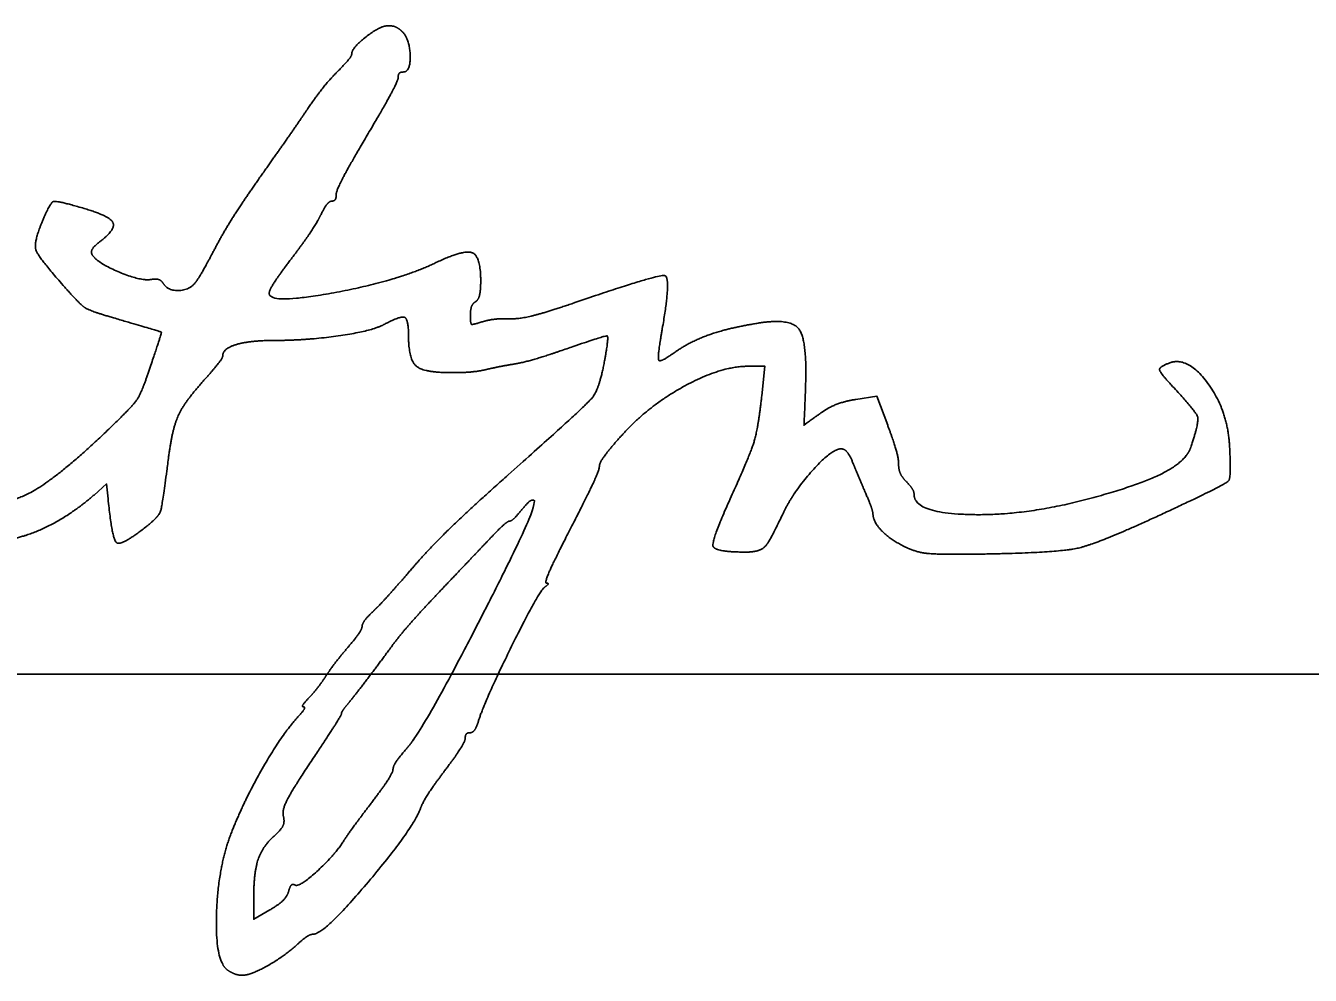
# Model space of a CAD drawing. Extents: x -37878.7 to -37844.7, y -19791.4 to -19769.4.
# Drawn here: x -37849.477 to -37848.88, y -19790.268 to -19789.827 of the extents above; entities that cross this region are included whole.
import ezdxf

# ---------------------------------------------------------------- set-up
doc = ezdxf.new("R2010")
doc.units = 0
doc.layers.add('SH_Data', color=7, linetype='Continuous')

msp = doc.modelspace()

# ---------------------------------------------------------------- linework, layer by layer
at = {"layer": 'SH_Data'}
msp.add_line((-37851.57056, -19790.1283), (-37847.54805, -19790.1283), dxfattribs=at)
for points in [[(-37849.13508, -19789.99897), (-37849.13359, -19789.98517), (-37849.14141, -19789.98517)], [(-37849.09124, -19790.00059), (-37849.08157, -19789.99904), (-37849.0765, -19790.0126)], [(-37849.43917, -19790.04674), (-37849.43982, -19790.03991), (-37849.44571, -19790.04504)], [(-37849.37142, -19790.23286), (-37849.37142, -19790.24224), (-37849.3639, -19790.23791)]]:
    msp.add_lwpolyline(points, dxfattribs=at)
for points in [[(-37849.32582, -19789.84004), (-37849.32582, -19789.83721), (-37849.31263, -19789.82692), (-37849.3089, -19789.82685)], [(-37849.3089, -19789.82685), (-37849.30686, -19789.82681), (-37849.30389, -19789.82807), (-37849.3023, -19789.82965)], [(-37849.3023, -19789.82965), (-37849.29883, -19789.83313), (-37849.29844, -19789.84837), (-37849.30182, -19789.84837)], [(-37849.33242, -19789.84815), (-37849.32879, -19789.84451), (-37849.32582, -19789.84087), (-37849.32582, -19789.84004)], [(-37849.34621, -19789.86536), (-37849.34226, -19789.85953), (-37849.33605, -19789.85178), (-37849.33242, -19789.84815)], [(-37849.30182, -19789.84837), (-37849.30314, -19789.84837), (-37849.30422, -19789.8495), (-37849.30422, -19789.85089)], [(-37849.30422, -19789.85089), (-37849.30422, -19789.85227), (-37849.3107, -19789.86436), (-37849.31862, -19789.87776)], [(-37849.36783, -19789.89637), (-37849.35989, -19789.88515), (-37849.35016, -19789.8712), (-37849.34621, -19789.86536)], [(-37849.31862, -19789.87776), (-37849.32654, -19789.89115), (-37849.33302, -19789.90352), (-37849.33302, -19789.90524)], [(-37849.38921, -19789.92997), (-37849.38539, -19789.92271), (-37849.37577, -19789.90759), (-37849.36783, -19789.89637)], [(-37849.46988, -19789.9181), (-37849.46614, -19789.90907), (-37849.463, -19789.90806), (-37849.45029, -19789.91181)], [(-37849.33502, -19789.90837), (-37849.33612, -19789.90837), (-37849.33848, -19789.91134), (-37849.34028, -19789.91497)], [(-37849.33302, -19789.90524), (-37849.33302, -19789.90696), (-37849.33392, -19789.90837), (-37849.33502, -19789.90837)], [(-37849.45029, -19789.91181), (-37849.4383, -19789.91534), (-37849.43545, -19789.92153), (-37849.44311, -19789.92737)], [(-37849.34028, -19789.91497), (-37849.34207, -19789.9186), (-37849.34819, -19789.92769), (-37849.35388, -19789.93517)], [(-37849.46008, -19789.94756), (-37849.4716, -19789.93448), (-37849.47385, -19789.9277), (-37849.46988, -19789.9181)], [(-37849.44311, -19789.92737), (-37849.44585, -19789.92946), (-37849.44732, -19789.93228), (-37849.44636, -19789.93364)], [(-37849.44636, -19789.93364), (-37849.44369, -19789.93742), (-37849.42378, -19789.94562), (-37849.41916, -19789.94484)], [(-37849.39848, -19789.94617), (-37849.39719, -19789.94452), (-37849.39302, -19789.93723), (-37849.38921, -19789.92997)], [(-37849.28664, -19789.93701), (-37849.27367, -19789.93082), (-37849.26582, -19789.93397), (-37849.26582, -19789.94537)], [(-37849.35388, -19789.93517), (-37849.35957, -19789.94265), (-37849.36422, -19789.94989), (-37849.36422, -19789.95126)], [(-37849.36422, -19789.95126), (-37849.36422, -19789.95652), (-37849.30461, -19789.94558), (-37849.28664, -19789.93701)], [(-37849.41916, -19789.94484), (-37849.4169, -19789.94445), (-37849.41435, -19789.94527), (-37849.4135, -19789.94666)], [(-37849.26582, -19789.94537), (-37849.26582, -19789.94994), (-37849.2669, -19789.95436), (-37849.26822, -19789.95517)], [(-37849.22348, -19789.95609), (-37849.18312, -19789.9422), (-37849.17719, -19789.94384), (-37849.18134, -19789.96772)], [(-37849.43663, -19789.96268), (-37849.44737, -19789.95958), (-37849.45231, -19789.9564), (-37849.46008, -19789.94756)], [(-37849.4135, -19789.94666), (-37849.41134, -19789.95014), (-37849.40131, -19789.94981), (-37849.39848, -19789.94617)], [(-37849.26822, -19789.95517), (-37849.26954, -19789.95599), (-37849.27062, -19789.95882), (-37849.27062, -19789.96147)], [(-37849.25228, -19789.96313), (-37849.24813, -19789.96328), (-37849.23517, -19789.96011), (-37849.22348, -19789.95609)], [(-37849.41984, -19789.98646), (-37849.41417, -19789.9696), (-37849.41455, -19789.96906), (-37849.43663, -19789.96268)], [(-37849.29942, -19789.97051), (-37849.29942, -19789.96318), (-37849.30311, -19789.96166), (-37849.31086, -19789.9658)], [(-37849.27062, -19789.96147), (-37849.27062, -19789.96538), (-37849.2696, -19789.96597), (-37849.26522, -19789.96457)], [(-37849.26522, -19789.96457), (-37849.26225, -19789.96363), (-37849.25643, -19789.96298), (-37849.25228, -19789.96313)], [(-37849.31086, -19789.9658), (-37849.31644, -19789.96878), (-37849.34663, -19789.97317), (-37849.36157, -19789.97317)], [(-37849.18134, -19789.96772), (-37849.18266, -19789.97534), (-37849.18337, -19789.98196), (-37849.18292, -19789.98243)], [(-37849.17536, -19789.97857), (-37849.16813, -19789.9735), (-37849.14987, -19789.96719), (-37849.13622, -19789.96505)], [(-37849.13622, -19789.96505), (-37849.12157, -19789.96275), (-37849.11393, -19789.97316), (-37849.1147, -19789.9944)], [(-37849.36157, -19789.97317), (-37849.37307, -19789.97317), (-37849.38582, -19789.97695), (-37849.38582, -19789.98035)], [(-37849.2801, -19789.98815), (-37849.29251, -19789.98812), (-37849.29942, -19789.98181), (-37849.29942, -19789.97051)], [(-37849.20821, -19789.98271), (-37849.20611, -19789.97121), (-37849.20786, -19789.97081), (-37849.22885, -19789.97807)], [(-37849.38582, -19789.98035), (-37849.38582, -19789.98123), (-37849.39003, -19789.98665), (-37849.39517, -19789.99239)], [(-37849.22885, -19789.97807), (-37849.23665, -19789.98076), (-37849.24626, -19789.98349), (-37849.25022, -19789.98414)], [(-37849.18292, -19789.98243), (-37849.18247, -19789.98291), (-37849.17907, -19789.98117), (-37849.17536, -19789.97857)], [(-37849.43814, -19790.01375), (-37849.42771, -19790.0037), (-37849.42357, -19789.99754), (-37849.41984, -19789.98646)], [(-37849.26342, -19789.98674), (-37849.26672, -19789.98752), (-37849.27423, -19789.98816), (-37849.2801, -19789.98815)], [(-37849.25022, -19789.98414), (-37849.25418, -19789.98478), (-37849.26012, -19789.98595), (-37849.26342, -19789.98674)], [(-37849.25306, -19790.03568), (-37849.21755, -19790.00413), (-37849.21064, -19789.99596), (-37849.20821, -19789.98271)], [(-37849.14141, -19789.98517), (-37849.1541, -19789.98517), (-37849.18787, -19790.00358), (-37849.20006, -19790.01714)], [(-37848.94463, -19789.99378), (-37848.94993, -19789.98809), (-37848.95017, -19789.98546), (-37848.94555, -19789.98369)], [(-37848.94555, -19789.98369), (-37848.93696, -19789.98039), (-37848.91851, -19790.00533), (-37848.91751, -19790.02159)], [(-37849.39517, -19789.99239), (-37849.40366, -19790.00186), (-37849.40937, -19790.01443), (-37849.41098, -19790.02717)], [(-37849.14976, -19790.04682), (-37849.14071, -19790.02691), (-37849.13667, -19790.01374), (-37849.13508, -19789.99897)], [(-37849.1147, -19789.9944), (-37849.11537, -19790.0128), (-37849.11552, -19790.01253), (-37849.10777, -19790.00702)], [(-37848.93551, -19790.02289), (-37848.93154, -19790.01109), (-37848.93308, -19790.00618), (-37848.94463, -19789.99378)], [(-37849.10777, -19790.00702), (-37849.104, -19790.00433), (-37849.09656, -19790.00144), (-37849.09124, -19790.00059)], [(-37849.49513, -19790.04259), (-37849.48978, -19790.05126), (-37849.46307, -19790.03774), (-37849.43814, -19790.01375)], [(-37849.20006, -19790.01714), (-37849.20587, -19790.0236), (-37849.21062, -19790.03018), (-37849.21062, -19790.03175)], [(-37849.0765, -19790.0126), (-37849.07371, -19790.02005), (-37849.07142, -19790.02819), (-37849.07142, -19790.03069)], [(-37848.98438, -19790.04717), (-37848.96071, -19790.04096), (-37848.93775, -19790.02955), (-37848.93551, -19790.02289)], [(-37848.91751, -19790.02159), (-37848.91657, -19790.03692), (-37848.91924, -19790.04004), (-37848.94264, -19790.05102)], [(-37849.41098, -19790.02717), (-37849.41383, -19790.04966), (-37849.41556, -19790.05516), (-37849.42123, -19790.05962)], [(-37849.09821, -19790.02357), (-37849.10253, -19790.02357), (-37849.12077, -19790.04408), (-37849.1255, -19790.05425)], [(-37849.09264, -19790.03017), (-37849.09411, -19790.02654), (-37849.09662, -19790.02357), (-37849.09821, -19790.02357)], [(-37849.21062, -19790.03175), (-37849.21062, -19790.03332), (-37849.21658, -19790.04617), (-37849.22385, -19790.06029)], [(-37849.08669, -19790.04433), (-37849.08848, -19790.04017), (-37849.09116, -19790.0338), (-37849.09264, -19790.03017)], [(-37849.07142, -19790.03069), (-37849.07142, -19790.03319), (-37849.0698, -19790.03685), (-37849.06782, -19790.03883)], [(-37849.29711, -19790.07843), (-37849.28989, -19790.07004), (-37849.27007, -19790.0508), (-37849.25306, -19790.03568)], [(-37849.06782, -19790.03883), (-37849.06584, -19790.04081), (-37849.06422, -19790.0435), (-37849.06422, -19790.04481)], [(-37849.44571, -19790.04504), (-37849.45508, -19790.05321), (-37849.47509, -19790.06384), (-37849.48422, -19790.0655)], [(-37849.42123, -19790.05962), (-37849.43296, -19790.06884), (-37849.43734, -19790.0657), (-37849.43917, -19790.04674)], [(-37849.1424, -19790.07157), (-37849.15693, -19790.07157), (-37849.15855, -19790.06614), (-37849.14976, -19790.04682)], [(-37849.08334, -19790.05393), (-37849.08339, -19790.05281), (-37849.08489, -19790.04849), (-37849.08669, -19790.04433)], [(-37849.06422, -19790.04481), (-37849.06422, -19790.05336), (-37849.01363, -19790.05486), (-37848.98438, -19790.04717)], [(-37849.29971, -19790.16225), (-37849.29207, -19790.15353), (-37849.23882, -19790.04977), (-37849.24092, -19790.04768)], [(-37849.24662, -19790.05177), (-37849.24902, -19790.05474), (-37849.25162, -19790.05717), (-37849.25239, -19790.05717)], [(-37849.24092, -19790.04768), (-37849.24164, -19790.04696), (-37849.24421, -19790.0488), (-37849.24662, -19790.05177)], [(-37848.94264, -19790.05102), (-37848.97745, -19790.06735), (-37848.99845, -19790.0721), (-37849.03782, -19790.07256)], [(-37849.25239, -19790.05717), (-37849.25316, -19790.05717), (-37849.25712, -19790.06068), (-37849.26119, -19790.06497)], [(-37849.1255, -19790.05425), (-37849.13125, -19790.06665), (-37849.13606, -19790.07157), (-37849.1424, -19790.07157)], [(-37849.06768, -19790.0695), (-37849.07474, -19790.06618), (-37849.08319, -19790.05777), (-37849.08334, -19790.05393)], [(-37849.26119, -19790.06497), (-37849.26527, -19790.06926), (-37849.27581, -19790.08035), (-37849.28462, -19790.08961)], [(-37849.22385, -19790.06029), (-37849.23113, -19790.07442), (-37849.23626, -19790.08599), (-37849.23525, -19790.08601)], [(-37849.03782, -19790.07256), (-37849.05276, -19790.07273), (-37849.06306, -19790.07168), (-37849.06768, -19790.0695)], [(-37849.31558, -19790.09883), (-37849.31264, -19790.09601), (-37849.30432, -19790.08683), (-37849.29711, -19790.07843)], [(-37849.23601, -19790.08781), (-37849.23869, -19790.08963), (-37849.26393, -19790.14063), (-37849.26688, -19790.15017)], [(-37849.23525, -19790.08601), (-37849.23425, -19790.08603), (-37849.23459, -19790.08684), (-37849.23601, -19790.08781)], [(-37849.28462, -19790.08961), (-37849.29342, -19790.09888), (-37849.30332, -19790.11012), (-37849.30662, -19790.11459)], [(-37849.32098, -19790.10605), (-37849.32096, -19790.10491), (-37849.31853, -19790.10166), (-37849.31558, -19790.09883)], [(-37849.32762, -19790.11588), (-37849.32399, -19790.11162), (-37849.32101, -19790.1072), (-37849.32098, -19790.10605)], [(-37849.33782, -19790.12919), (-37849.33584, -19790.12612), (-37849.33125, -19790.12013), (-37849.32762, -19790.11588)], [(-37849.30662, -19790.11459), (-37849.3147, -19790.12552), (-37849.32522, -19790.13932), (-37849.3282, -19790.14287)], [(-37849.34562, -19790.13917), (-37849.34331, -19790.13674), (-37849.3398, -19790.13225), (-37849.33782, -19790.12919)], [(-37849.34821, -19790.14357), (-37849.3491, -19790.14357), (-37849.34793, -19790.14159), (-37849.34562, -19790.13917)], [(-37849.3282, -19790.14287), (-37849.32953, -19790.14446), (-37849.33062, -19790.14621), (-37849.33062, -19790.14676)], [(-37849.35148, -19790.14897), (-37849.34879, -19790.146), (-37849.34732, -19790.14357), (-37849.34821, -19790.14357)], [(-37849.33062, -19790.14676), (-37849.33062, -19790.1473), (-37849.33695, -19790.15725), (-37849.34469, -19790.16887)], [(-37849.38161, -19790.20157), (-37849.37573, -19790.18674), (-37849.35859, -19790.15683), (-37849.35148, -19790.14897)], [(-37849.26688, -19790.15017), (-37849.2678, -19790.15314), (-37849.26956, -19790.15557), (-37849.27079, -19790.15557)], [(-37849.27302, -19790.15807), (-37849.27302, -19790.15945), (-37849.27729, -19790.16622), (-37849.2825, -19790.17313)], [(-37849.27079, -19790.15557), (-37849.27202, -19790.15557), (-37849.27302, -19790.1567), (-37849.27302, -19790.15807)], [(-37849.30662, -19790.17256), (-37849.30662, -19790.17123), (-37849.30351, -19790.16659), (-37849.29971, -19790.16225)], [(-37849.34469, -19790.16887), (-37849.35337, -19790.1819), (-37849.35832, -19790.19167), (-37849.35761, -19790.19437)], [(-37849.31682, -19790.18838), (-37849.31121, -19790.18101), (-37849.30662, -19790.17389), (-37849.30662, -19790.17256)], [(-37849.2825, -19790.17313), (-37849.28771, -19790.18003), (-37849.29284, -19790.188), (-37849.2939, -19790.19085)], [(-37849.32942, -19790.20564), (-37849.3281, -19790.20352), (-37849.32243, -19790.19576), (-37849.31682, -19790.18838)], [(-37849.35761, -19790.19437), (-37849.35696, -19790.19689), (-37849.35851, -19790.20054), (-37849.36128, -19790.20296)], [(-37849.2939, -19790.19085), (-37849.29756, -19790.20068), (-37849.33871, -19790.24917), (-37849.3434, -19790.24917)], [(-37849.38342, -19790.26601), (-37849.38936, -19790.26225), (-37849.38811, -19790.21796), (-37849.38161, -19790.20157)], [(-37849.36128, -19790.20296), (-37849.36724, -19790.20818), (-37849.37142, -19790.22052), (-37849.37142, -19790.23286)], [(-37849.35222, -19790.22637), (-37849.3503, -19790.22756), (-37849.33366, -19790.21242), (-37849.32942, -19790.20564)], [(-37849.35522, -19790.2294), (-37849.35459, -19790.2271), (-37849.35324, -19790.22574), (-37849.35222, -19790.22637)], [(-37849.3639, -19790.23791), (-37849.35975, -19790.23552), (-37849.35585, -19790.23169), (-37849.35522, -19790.2294)], [(-37849.3434, -19790.24917), (-37849.34478, -19790.24917), (-37849.34814, -19790.25123), (-37849.35087, -19790.25374)], [(-37849.35087, -19790.25374), (-37849.35707, -19790.25945), (-37849.373, -19790.26838), (-37849.3769, -19790.26833)], [(-37849.3769, -19790.26833), (-37849.37851, -19790.26832), (-37849.38144, -19790.26727), (-37849.38342, -19790.26601)]]:
    msp.add_open_spline(points, degree=2, dxfattribs=at)

doc.saveas('drawing.dxf')
